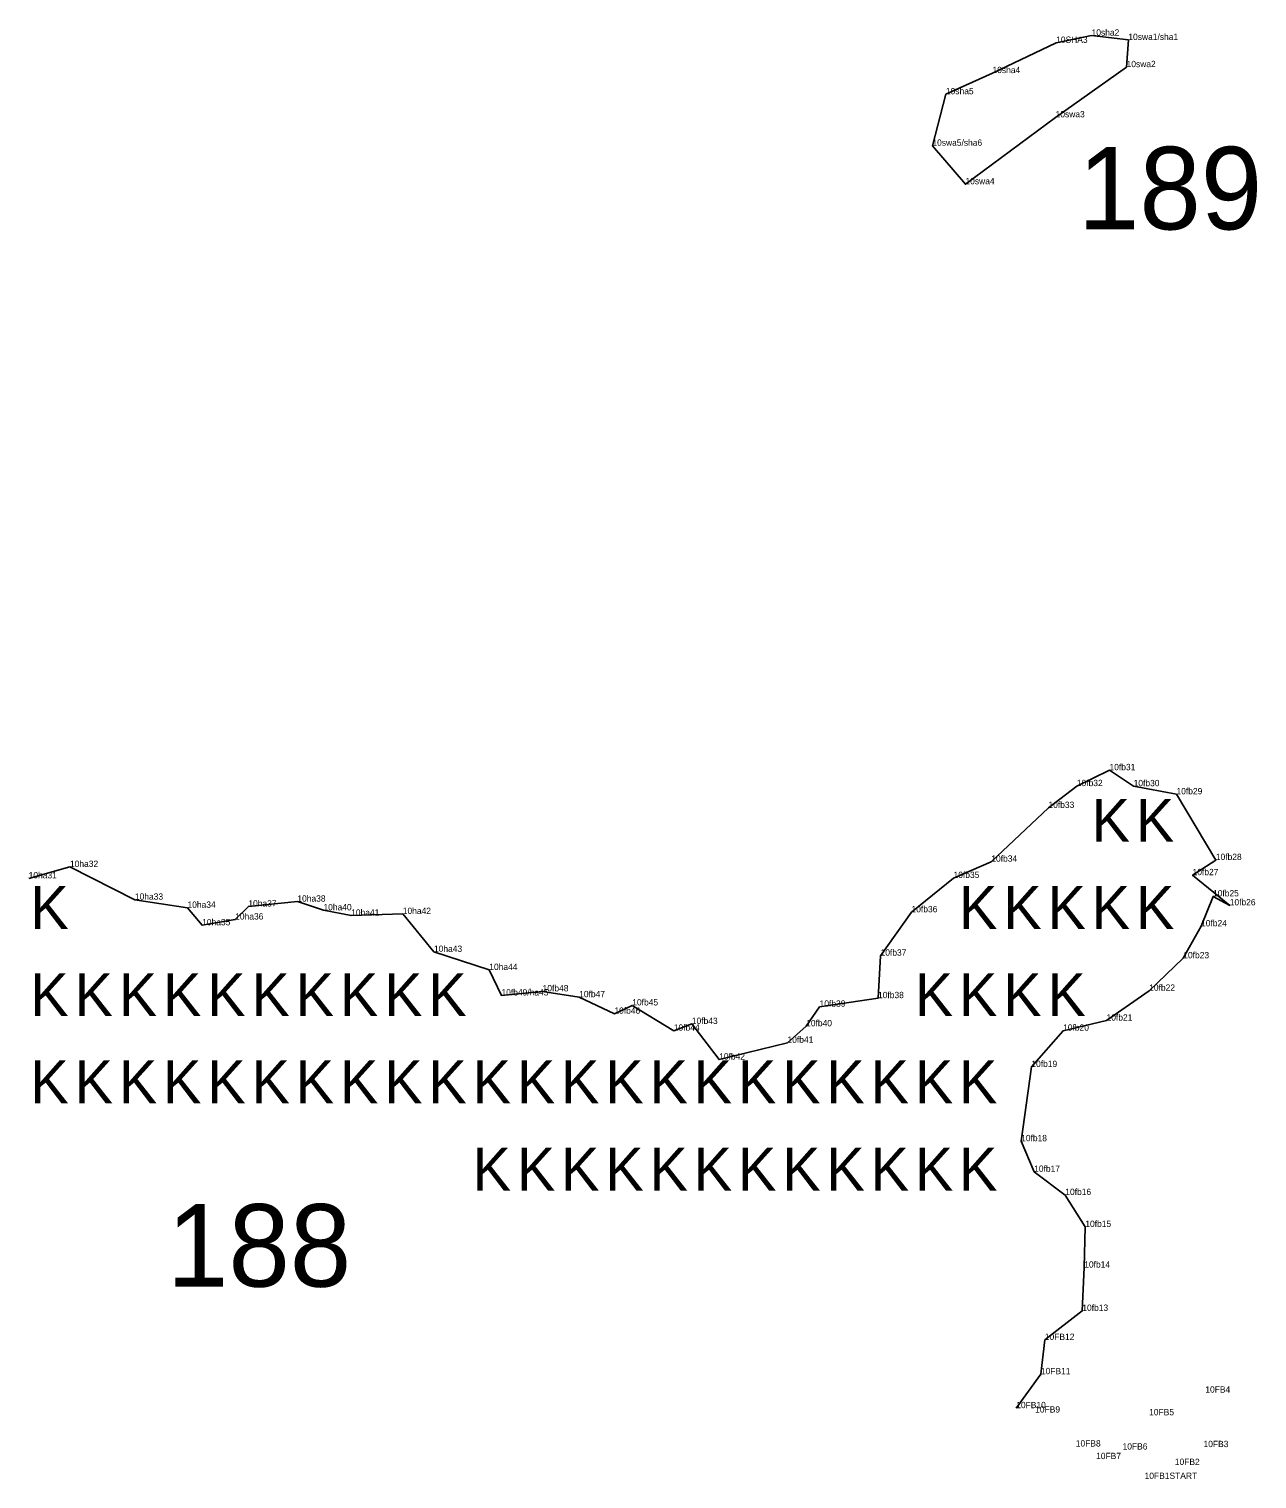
# Model space of a CAD drawing. Extents: x 2072529 to 2268812, y 436423 to 470008.
# Drawn here: x 2219256 to 2220228, y 449009 to 450156 of the extents above; entities that cross this region are included whole.
import ezdxf

# ---------------------------------------------------------------- set-up
doc = ezdxf.new("R2010")
doc.units = 0
for name, color, linetype in [('Old_Level_10', 7, 'Continuous'), ('Old_Level_20', 7, 'Continuous'), ('Old_Level_52', 7, 'Continuous'), ('Old_Level_55', 7, 'Continuous'), ('Old_Level_60', 7, 'Continuous'), ('Old_Level_62', 7, 'Continuous')]:
    doc.layers.add(name, color=color, linetype=linetype)

msp = doc.modelspace()

# ---------------------------------------------------------------- linework, layer by layer
at = {"layer": 'Old_Level_10'}
msp.add_lwpolyline([(2220126.356, 450147.534), (2220097.268, 450150.956), (2220069.193, 450145.251), (2220018.826, 450121.299), (2219981.947, 450104.568), (2219971.263, 450063.795), (2219997.448, 450033.335), (2220068.798, 450086.291), (2220124.969, 450126.024)], close=True, dxfattribs=at)
at = {"layer": 'Old_Level_20'}
for p, q in [((2220069.193, 450145.251), (2220069.193, 450145.251)), ((2220097.268, 450150.956), (2220097.268, 450150.956)), ((2220126.356, 450147.534), (2220126.356, 450147.534)), ((2220018.826, 450121.299), (2220018.826, 450121.299)), ((2220124.969, 450126.024), (2220124.969, 450126.024)), ((2219981.947, 450104.568), (2219981.947, 450104.568)), ((2220068.798, 450086.291), (2220068.798, 450086.291)), ((2219971.263, 450063.795), (2219971.263, 450063.795)), ((2219997.448, 450033.335), (2219997.448, 450033.335)), ((2220111.438, 449569.556), (2220111.438, 449569.556)), ((2220085.592, 449556.936), (2220085.592, 449556.936)), ((2220130.56, 449556.874), (2220130.56, 449556.874)), ((2220164.454, 449550.465), (2220164.454, 449550.465)), ((2220063.138, 449539.678), (2220063.138, 449539.678)), ((2220195.603, 449498.434), (2220195.603, 449498.434)), ((2219288.68, 449492.983), (2219288.68, 449492.983)), ((2219288.68, 449492.983), (2219288.68, 449492.983)), ((2220017.905, 449497.134), (2220017.905, 449497.134)), ((2220177.198, 449486.452), (2220177.198, 449486.452)), ((2219987.992, 449484.219), (2219987.992, 449484.219)), ((2219340.083, 449467.026), (2219340.083, 449467.026)), ((2219468.664, 449465.505), (2219468.664, 449465.505)), ((2220193.364, 449469.662), (2220193.364, 449469.662)), ((2219381.688, 449460.63), (2219381.688, 449460.63)), ((2219419.446, 449451.344), (2219419.446, 449451.344)), ((2219429.877, 449461.666), (2219429.877, 449461.666)), ((2219489.3, 449458.65), (2219489.3, 449458.65)), ((2219489.3, 449458.65), (2219489.3, 449458.65)), ((2219511.228, 449454.42), (2219511.228, 449454.42)), ((2219552.086, 449455.752), (2219552.086, 449455.752)), ((2219552.086, 449455.752), (2219552.086, 449455.752)), ((2219954.754, 449457.087), (2219954.754, 449457.087)), ((2220206.603, 449462.56), (2220206.603, 449462.56)), ((2219393.278, 449446.788), (2219393.278, 449446.788)), ((2220183.901, 449445.967), (2220183.901, 449445.967)), ((2219576.779, 449425.744), (2219576.779, 449425.744)), ((2219930.248, 449422.733), (2219930.248, 449422.733)), ((2220169.82, 449420.686), (2220169.82, 449420.686)), ((2219620.554, 449411.405), (2219620.554, 449411.405)), ((2219620.554, 449411.405), (2219620.554, 449411.405)), ((2219662.766, 449394.495), (2219662.766, 449394.495)), ((2220142.847, 449394.953), (2220142.847, 449394.953)), ((2219630.198, 449391.239), (2219630.198, 449391.239)), ((2219630.198, 449391.239), (2219630.198, 449391.239)), ((2219691.711, 449389.884), (2219691.711, 449389.884)), ((2219733.717, 449383.349), (2219733.717, 449383.349)), ((2219928.227, 449389.109), (2219928.227, 449389.109)), ((2219719.571, 449376.751), (2219719.571, 449376.751)), ((2219881.997, 449382.336), (2219881.997, 449382.336)), ((2220109.111, 449371.358), (2220109.111, 449371.358)), ((2219766.565, 449363.327), (2219766.565, 449363.327)), ((2219780.873, 449368.664), (2219780.873, 449368.664)), ((2219871.337, 449366.844), (2219871.337, 449366.844)), ((2220074.714, 449363.32), (2220074.714, 449363.32)), ((2219856.578, 449353.778), (2219856.578, 449353.778)), ((2219802.477, 449340.528), (2219802.477, 449340.528)), ((2220049.595, 449334.63), (2220049.595, 449334.63)), ((2220041.5, 449275.876), (2220041.5, 449275.876)), ((2220051.788, 449251.651), (2220051.788, 449251.651)), ((2220076.443, 449233.308), (2220076.443, 449233.308)), ((2220092.291, 449208.043), (2220092.291, 449208.043)), ((2220091.445, 449175.841), (2220091.445, 449175.841)), ((2220089.925, 449141.601), (2220089.925, 449141.601)), ((2220060.268, 449118.596), (2220060.268, 449118.596)), ((2220060.268, 449118.596), (2220060.268, 449118.596)), ((2220057.167, 449091.47), (2220057.167, 449091.47)), ((2220057.167, 449091.47), (2220057.167, 449091.47)), ((2220037.618, 449064.583), (2220037.618, 449064.583)), ((2220037.618, 449064.583), (2220037.618, 449064.583))]:
    msp.add_line(p, q, dxfattribs=at)
at = {"layer": 'Old_Level_52'}
msp.add_lwpolyline([(2219256.001, 449483.92), (2219288.68, 449492.983), (2219340.083, 449467.026), (2219381.688, 449460.63), (2219393.278, 449446.788), (2219419.446, 449451.344), (2219429.877, 449461.666), (2219468.664, 449465.505), (2219489.3, 449458.65), (2219511.228, 449454.42), (2219552.086, 449455.752), (2219576.779, 449425.744), (2219620.554, 449411.405), (2219630.198, 449391.239), (2219662.766, 449394.495), (2219691.711, 449389.884), (2219719.571, 449376.751), (2219733.717, 449383.349), (2219766.565, 449363.327), (2219780.873, 449368.664), (2219802.477, 449340.528), (2219856.578, 449353.778), (2219871.337, 449366.844), (2219881.997, 449382.336), (2219928.227, 449389.109), (2219930.248, 449422.733), (2219954.754, 449457.087), (2219987.992, 449484.219), (2220017.905, 449497.134), (2220063.138, 449539.678), (2220085.592, 449556.936), (2220111.438, 449569.556), (2220130.56, 449556.874), (2220164.454, 449550.465), (2220195.603, 449498.434), (2220177.198, 449486.452), (2220206.603, 449462.56), (2220193.364, 449469.662), (2220183.901, 449445.967), (2220169.82, 449420.686), (2220142.847, 449394.953), (2220109.111, 449371.358), (2220074.714, 449363.32), (2220049.595, 449334.63), (2220041.5, 449275.876), (2220051.788, 449251.651), (2220076.443, 449233.308), (2220092.291, 449208.043), (2220091.445, 449175.841), (2220089.925, 449141.601), (2220060.268, 449118.596), (2220057.167, 449091.47), (2220037.618, 449064.583)], dxfattribs=at)

# ---------------------------------------------------------------- texts
at = {"layer": 'Old_Level_55'}
for p in [(2220097.379, 449512.862), (2220132.379, 449512.862), (2219257.379, 449443.862), (2219992.379, 449443.862), (2220027.379, 449443.862), (2220062.379, 449443.862), (2220097.379, 449443.862), (2220132.379, 449443.862), (2219257.379, 449374.862), (2219292.379, 449374.862), (2219327.379, 449374.862), (2219362.379, 449374.862), (2219397.379, 449374.862), (2219432.379, 449374.862), (2219467.379, 449374.862), (2219502.379, 449374.862), (2219537.379, 449374.862), (2219572.379, 449374.862), (2219957.379, 449374.862), (2219992.379, 449374.862), (2220027.379, 449374.862), (2220062.379, 449374.862), (2219257.379, 449305.862), (2219292.379, 449305.862), (2219327.379, 449305.862), (2219362.379, 449305.862), (2219397.379, 449305.862), (2219432.379, 449305.862), (2219467.379, 449305.862), (2219502.379, 449305.862), (2219537.379, 449305.862), (2219572.379, 449305.862), (2219607.379, 449305.862), (2219642.379, 449305.862), (2219677.379, 449305.862), (2219712.379, 449305.862), (2219747.379, 449305.862), (2219782.379, 449305.862), (2219817.379, 449305.862), (2219852.379, 449305.862), (2219887.379, 449305.862), (2219922.379, 449305.862), (2219957.379, 449305.862), (2219992.379, 449305.862), (2219607.379, 449236.862), (2219642.379, 449236.862), (2219677.379, 449236.862), (2219712.379, 449236.862), (2219747.379, 449236.862), (2219782.379, 449236.862), (2219817.379, 449236.862), (2219852.379, 449236.862), (2219887.379, 449236.862), (2219922.379, 449236.862), (2219957.379, 449236.862), (2219992.379, 449236.862)]:
    msp.add_text('K', height=34, dxfattribs=at).set_placement(p)
at = {"layer": 'Old_Level_60'}
for s, p in [('10sha2', (2220097.268, 450150.956)), ('10swa1/sha1', (2220126.356, 450147.534)), ('10SHA3', (2220069.193, 450145.251)), ('10swa2', (2220124.969, 450126.024)), ('10sha4', (2220018.826, 450121.299)), ('10sha5', (2219981.947, 450104.568)), ('10swa3', (2220068.798, 450086.291)), ('10swa5/sha6', (2219971.263, 450063.795)), ('10swa4', (2219997.448, 450033.335)), ('10fb31', (2220111.438, 449569.556)), ('10fb32', (2220085.592, 449556.936)), ('10fb30', (2220130.56, 449556.874)), ('10fb29', (2220164.454, 449550.465)), ('10fb33', (2220063.138, 449539.678)), ('10ha32', (2219288.68, 449492.983)), ('10ha32', (2219288.68, 449492.983)), ('10fb34', (2220017.905, 449497.134)), ('10fb28', (2220195.603, 449498.434)), ('10ha31', (2219256.001, 449483.92)), ('10fb35', (2219987.992, 449484.219)), ('10fb27', (2220177.198, 449486.452)), ('10fb25', (2220193.364, 449469.662)), ('10ha33', (2219340.083, 449467.026)), ('10ha34', (2219381.688, 449460.63)), ('10ha37', (2219429.877, 449461.666)), ('10ha38', (2219468.664, 449465.505)), ('10ha40', (2219489.3, 449458.65)), ('10ha40', (2219489.3, 449458.65)), ('10fb26', (2220206.603, 449462.56)), ('10ha35', (2219393.278, 449446.788)), ('10ha36', (2219419.446, 449451.344)), ('10ha41', (2219511.228, 449454.42)), ('10ha42', (2219552.086, 449455.752)), ('10ha42', (2219552.086, 449455.752)), ('10fb36', (2219954.754, 449457.087)), ('10fb24', (2220183.901, 449445.967)), ('10ha43', (2219576.779, 449425.744)), ('10fb37', (2219930.248, 449422.733)), ('10fb23', (2220169.82, 449420.686)), ('10ha44', (2219620.554, 449411.405)), ('10ha44', (2219620.554, 449411.405)), ('10fb49/ha45', (2219630.198, 449391.239)), ('10fb48', (2219662.766, 449394.495)), ('10fb47', (2219691.711, 449389.884)), ('10fb38', (2219928.227, 449389.109)), ('10fb22', (2220142.847, 449394.953)), ('10fb45', (2219733.717, 449383.349)), ('10fb39', (2219881.997, 449382.336)), ('10fb46', (2219719.571, 449376.751)), ('10fb43', (2219780.873, 449368.664)), ('10fb40', (2219871.337, 449366.844)), ('10fb21', (2220109.111, 449371.358)), ('10fb44', (2219766.565, 449363.327)), ('10fb20', (2220074.714, 449363.32)), ('10fb41', (2219856.578, 449353.778)), ('10fb42', (2219802.477, 449340.528)), ('10fb19', (2220049.595, 449334.63)), ('10fb18', (2220041.5, 449275.876)), ('10fb17', (2220051.788, 449251.651)), ('10fb16', (2220076.443, 449233.308)), ('10fb15', (2220092.291, 449208.043)), ('10fb14', (2220091.445, 449175.841)), ('10fb13', (2220089.925, 449141.601)), ('10FB12', (2220060.268, 449118.596)), ('10FB12', (2220060.268, 449118.596)), ('10FB11', (2220057.167, 449091.47)), ('10FB11', (2220057.167, 449091.47)), ('10FB4', (2220187.297, 449076.893)), ('10FB4', (2220187.297, 449076.893)), ('10FB10', (2220037.618, 449064.583)), ('10FB10', (2220037.618, 449064.583)), ('10FB9', (2220052.607, 449061.122)), ('10FB9', (2220052.607, 449061.122)), ('10FB5', (2220142.8, 449058.958)), ('10FB5', (2220142.8, 449058.958)), ('10FB8', (2220084.744, 449034.229)), ('10FB8', (2220084.744, 449034.229)), ('10FB3', (2220185.866, 449033.744)), ('10FB3', (2220185.866, 449033.744)), ('10FB7', (2220100.846, 449024.246)), ('10FB7', (2220100.846, 449024.246)), ('10FB6', (2220121.772, 449031.826)), ('10FB6', (2220121.772, 449031.826)), ('10FB2', (2220163.145, 449019.653)), ('10FB2', (2220163.145, 449019.653)), ('10FB1START', (2220139.22, 449008.592)), ('10FB1START', (2220139.22, 449008.592))]:
    msp.add_text(s, height=5, dxfattribs=at).set_placement(p)
at = {"layer": 'Old_Level_62'}
for s, p in [('189', (2220086.536, 449997.601)), ('188', (2219365.515, 449160.752))]:
    msp.add_text(s, height=65.34, dxfattribs=at).set_placement(p)

doc.saveas('drawing.dxf')
